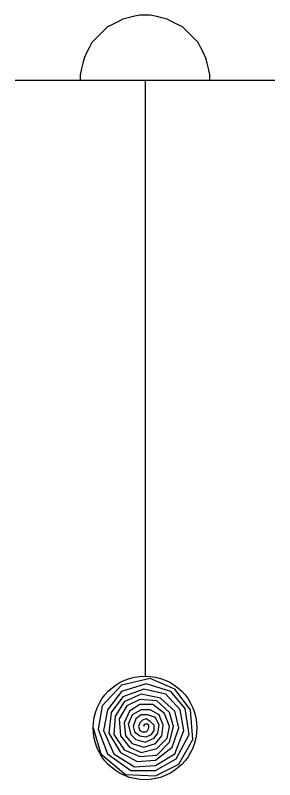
# Model space of a CAD drawing. Extents: x -729889 to -691139, y -995431 to -974354.
# Drawn here: x -691140.141 to -691139.141, y -995431.378 to -995428.428 of the extents above; entities that cross this region are included whole.
import ezdxf

# ---------------------------------------------------------------- set-up
doc = ezdxf.new("R2010")
doc.units = 0
doc.layers.add('Světelný bod na stožáru sadovém', color=7, linetype='Continuous')

# ---------------------------------------------------------------- blocks, each defined once
blk = doc.blocks.new('6.571')
at = {"layer": 'Světelný bod na stožáru sadovém'}
for p, q in [((-0.5076, 2.5381), (0.5076, 2.5381)), ((0, 2.5381), (0, 0.203))]:
    blk.add_line(p, q, dxfattribs=at)
for points in [[(0.2538, 2.5381), (0.2538, 2.5584), (0.2487, 2.5838), (0.2437, 2.6041), (0.2386, 2.6244), (0.2284, 2.6447), (0.2183, 2.665), (0.2081, 2.6853), (0.1929, 2.7005), (0.1777, 2.7157), (0.1624, 2.731), (0.1472, 2.7462), (0.1269, 2.7563), (0.1066, 2.7665), (0.0863, 2.7766), (0.066, 2.7817), (0.0457, 2.7868), (0.0203, 2.7919), (0, 2.7919), (-0.0203, 2.7919), (-0.0457, 2.7868), (-0.066, 2.7817), (-0.0863, 2.7766), (-0.1066, 2.7665), (-0.1269, 2.7563), (-0.1472, 2.7462), (-0.1624, 2.731), (-0.1777, 2.7157), (-0.1929, 2.7005), (-0.2081, 2.6853), (-0.2183, 2.665), (-0.2284, 2.6447), (-0.2386, 2.6244), (-0.2437, 2.6041), (-0.2487, 2.5838), (-0.2538, 2.5584), (-0.2538, 2.5381)], [(-0.203, 0), (-0.1726, -0.1015), (-0.0761, -0.1827), (0.0406, -0.1878), (0.132, -0.1421), (0.1878, -0.0457), (0.1777, 0.0711), (0.1168, 0.1523), (0.0203, 0.1929), (-0.0914, 0.1675), (-0.1675, 0.0863), (-0.1827, -0.0051), (-0.1472, -0.1015), (-0.0558, -0.1675), (0.0406, -0.1675), (0.1218, -0.1218), (0.1726, -0.0254), (0.1574, 0.0761), (0.1015, 0.1421), (0.0051, 0.1726), (-0.0914, 0.1421), (-0.1472, 0.0711), (-0.1624, -0.0102), (-0.1218, -0.1015), (-0.0406, -0.1523), (0.0406, -0.1472), (0.1168, -0.1015), (0.1523, -0.0102), (0.1371, 0.0711), (0.0812, 0.132), (-0.0051, 0.1523), (-0.0863, 0.1218), (-0.132, 0.0609), (-0.1421, -0.0203), (-0.0964, -0.0964), (-0.0305, -0.132), (0.0406, -0.1269), (0.1066, -0.0761), (0.132, 0), (0.1168, 0.066), (0.0609, 0.1168), (-0.0152, 0.132), (-0.0812, 0.1015), (-0.1168, 0.0457), (-0.1218, -0.0254), (-0.0812, -0.0863), (-0.0203, -0.1117), (0.0457, -0.1066), (0.0964, -0.0558), (0.1117, 0.0051), (0.0964, 0.0609), (0.0457, 0.1066), (-0.0203, 0.1117), (-0.0711, 0.0863), (-0.1015, 0.0355), (-0.0964, -0.0305), (-0.0609, -0.0761), (-0.0152, -0.0964), (0.0457, -0.0812), (0.0863, -0.0406), (0.0964, 0.0051), (0.0761, 0.0558), (0.0305, 0.0914), (-0.0203, 0.0914), (-0.0609, 0.066), (-0.0812, 0.0203), (-0.0761, -0.0305), (-0.0508, -0.0609), (-0.0051, -0.0761), (0.0406, -0.0609), (0.066, -0.0305), (0.0711, 0.0102), (0.0558, 0.0508), (0.0203, 0.0711), (-0.0152, 0.0711), (-0.0508, 0.0508), (-0.066, 0.0152), (-0.0558, -0.0254), (-0.0355, -0.0457), (0, -0.0558), (0.0355, -0.0406), (0.0508, -0.0203), (0.0558, 0.0102), (0.0406, 0.0406), (0.0102, 0.0508), (-0.0152, 0.0508), (-0.0355, 0.0355), (-0.0457, 0.0051), (-0.0406, -0.0152), (-0.0203, -0.0305), (0.0051, -0.0355), (0.0254, -0.0254), (0.0355, -0.0102), (0.0355, 0.0102), (0.0203, 0.0254), (0.0051, 0.0355), (-0.0102, 0.0305), (-0.0203, 0.0203), (-0.0254, 0.0051), (-0.0203, -0.0102), (-0.0102, -0.0152)], [(-0.0102, -0.0152), (0.0051, -0.0152), (0.0102, -0.0102), (0.0152, 0), (0.0152, 0.0102), (0.0102, 0.0152), (0, 0.0152), (-0.0051, 0.0102), (-0.0051, 0.0051), (-0.0051, 0.0051)]]:
    blk.add_lwpolyline(points, dxfattribs=at)
blk.add_circle((0, 0), 0.203, dxfattribs=at)

msp = doc.modelspace()

# ---------------------------------------------------------------- block references
at = {"layer": 'Světelný bod na stožáru sadovém', "xscale": 0.9850000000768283, "yscale": 0.9850000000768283}
msp.add_blockref('6.571', (-691139.641, -995431.178), dxfattribs=at)
msp.add_blockref('6.571', (-691139.641, -995431.178), dxfattribs=at)

doc.saveas('drawing.dxf')
